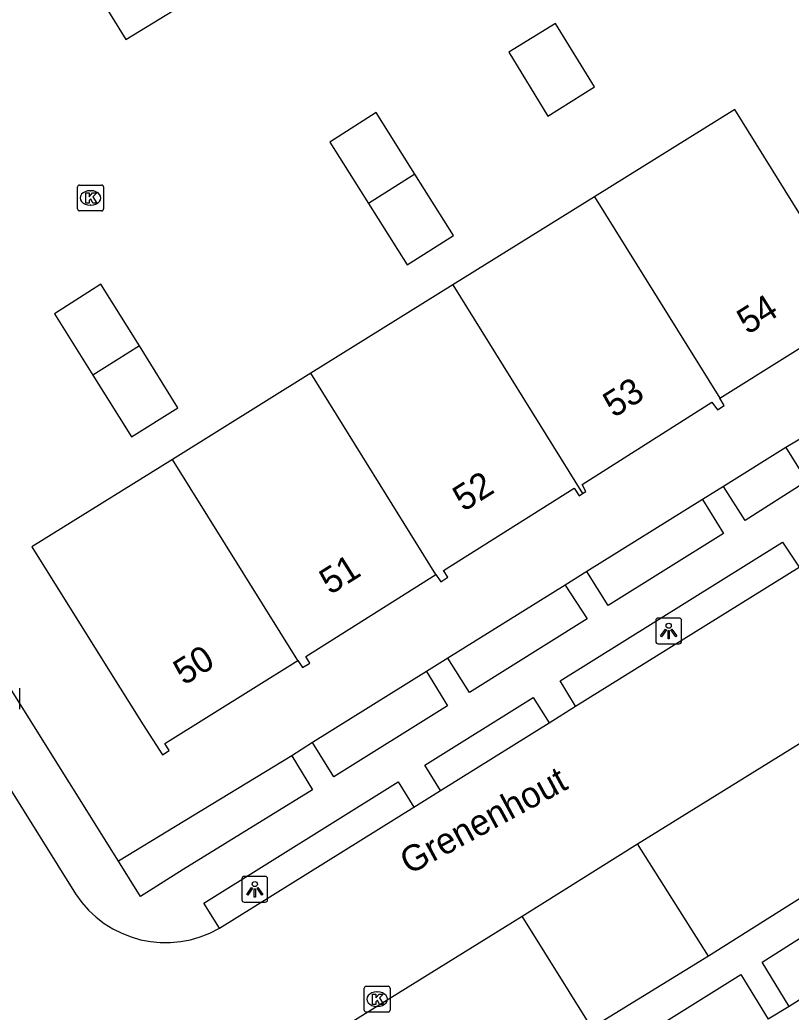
# Model space of a CAD drawing. Extents: x 159280 to 160375, y 384531 to 385872.
# Drawn here: x 159564.57 to 159594.41, y 385391.6 to 385429.99 of the extents above; entities that cross this region are included whole.
import ezdxf

# ---------------------------------------------------------------- set-up
doc = ezdxf.new("R2010")
doc.units = 0
for name, color, linetype in [('IMGEO_Groenvoorziening', 7, 'Continuous'), ('IMGEO_Kolk', 7, 'Continuous'), ('IMGEO_Lichtpunt', 7, 'Continuous'), ('IMGEO_Openbare_ruimte_label', 7, 'Continuous'), ('IMGEO_Pand', 7, 'Continuous'), ('IMGEO_Pand_nummerreeks', 7, 'Continuous'), ('IMGEO_Parkeervlak_open', 7, 'Continuous'), ('IMGEO_Rijbaan_lokaal_open', 7, 'Continuous'), ('IMGEO_Voetpad_open', 7, 'Continuous')]:
    doc.layers.add(name, color=color, linetype=linetype)

msp = doc.modelspace()

# ---------------------------------------------------------------- linework, layer by layer
at = {"layer": 'IMGEO_Groenvoorziening'}
for points in [[(159594.212, 385413.445), (159591.794, 385411.934)], [(159590.988, 385411.431), (159586.501, 385408.642)], [(159585.671, 385408.125), (159581.123, 385405.292)], [(159580.303, 385404.776), (159575.896, 385402.028)], [(159575.087, 385401.511), (159570.594, 385398.781), (159568.379, 385397.437)], [(159596.126, 385392.953), (159594.332, 385391.818)]]:
    msp.add_lwpolyline(points, dxfattribs=at)
at = {"layer": 'IMGEO_Kolk'}
for p, q in [((159566.803, 385422.675), (159566.803, 385423.527)), ((159566.878, 385423.601), (159567.73, 385423.601)), ((159567.804, 385423.527), (159567.804, 385422.675)), ((159567.291, 385423.381), (159567.316, 385423.381)), ((159567.314, 385422.821), (159567.289, 385422.821)), ((159567.73, 385422.601), (159566.878, 385422.601)), ((159577.894, 385391.675), (159577.894, 385392.527)), ((159577.969, 385392.601), (159578.821, 385392.601)), ((159578.382, 385392.381), (159578.407, 385392.381)), ((159578.895, 385392.527), (159578.895, 385391.675)), ((159578.821, 385391.601), (159577.969, 385391.601)), ((159578.405, 385391.821), (159578.38, 385391.821))]:
    msp.add_line(p, q, dxfattribs=at)
for points in [[(159566.803, 385422.675), (159566.803, 385423.527)], [(159566.878, 385423.601), (159567.73, 385423.601)], [(159567.804, 385423.527), (159567.804, 385422.675)], [(159567.124, 385423.301), (159567.247, 385423.301), (159567.247, 385423.15), (159567.377, 385423.301), (159567.541, 385423.301), (159567.395, 385423.15), (159567.548, 385422.901), (159567.396, 385422.901), (159567.311, 385423.065), (159567.247, 385422.998), (159567.247, 385422.901), (159567.124, 385422.901), (159567.124, 385423.301)], [(159567.73, 385422.601), (159566.878, 385422.601)], [(159577.894, 385391.675), (159577.894, 385392.527)], [(159577.969, 385392.601), (159578.821, 385392.601)], [(159578.215, 385392.301), (159578.338, 385392.301), (159578.338, 385392.15), (159578.468, 385392.301), (159578.632, 385392.301), (159578.486, 385392.15), (159578.639, 385391.901), (159578.487, 385391.901), (159578.402, 385392.065), (159578.338, 385391.998), (159578.338, 385391.901), (159578.215, 385391.901), (159578.215, 385392.301)], [(159578.895, 385392.527), (159578.895, 385391.675)], [(159578.821, 385391.601), (159577.969, 385391.601)]]:
    msp.add_lwpolyline(points, dxfattribs=at)
for centre, start, end in [((159566.88, 385423.525), 91.552, 178.448), ((159566.88, 385423.525), 91.552, 178.448), ((159567.728, 385423.525), 1.552, 88.448), ((159567.728, 385423.525), 1.552, 88.448), ((159566.88, 385422.677), 181.552, 268.448), ((159566.88, 385422.677), 181.552, 268.448), ((159567.728, 385422.677), 271.552, 358.448), ((159567.728, 385422.677), 271.552, 358.448), ((159577.971, 385392.525), 91.552, 178.448), ((159577.971, 385392.525), 91.552, 178.448), ((159578.819, 385392.525), 1.552, 88.448), ((159578.819, 385392.525), 1.552, 88.448), ((159577.971, 385391.677), 181.552, 268.448), ((159577.971, 385391.677), 181.552, 268.448), ((159578.819, 385391.677), 271.552, 358.448), ((159578.819, 385391.677), 271.552, 358.448)]:
    msp.add_arc(centre, 0.0765, start, end, dxfattribs=at)
for centre, major_axis, ratio, start_param, end_param in [((159567.29, 385423.101), (-0.387, 0.002), 0.722429, 4.712389, 7.853982), ((159567.315, 385423.101), (-0.39, 0.002), 0.717154, 1.570796, 4.712389), ((159578.381, 385392.101), (-0.387, 0.002), 0.722429, 4.712389, 7.853982), ((159578.406, 385392.101), (-0.39, 0.002), 0.717154, 1.570796, 4.712389)]:
    msp.add_ellipse(centre, major_axis=major_axis, ratio=ratio, start_param=start_param, end_param=end_param, dxfattribs=at)
at = {"layer": 'IMGEO_Lichtpunt'}
for p, q in [((159589.175, 385406.752), (159589.175, 385405.945)), ((159589.175, 385406.752), (159589.175, 385405.945)), ((159590.077, 385406.847), (159589.269, 385406.847)), ((159590.077, 385406.847), (159589.269, 385406.847)), ((159590.171, 385405.945), (159590.171, 385406.752)), ((159590.171, 385405.945), (159590.171, 385406.752)), ((159589.269, 385405.851), (159590.077, 385405.851)), ((159589.269, 385405.851), (159590.077, 385405.851)), ((159564.566, 385403.324), (159564.566, 385404.131)), ((159564.566, 385403.324), (159564.566, 385404.131)), ((159573.158, 385396.756), (159573.158, 385395.949)), ((159573.158, 385396.756), (159573.158, 385395.949)), ((159574.06, 385396.851), (159573.252, 385396.851)), ((159574.06, 385396.851), (159573.252, 385396.851)), ((159574.154, 385395.949), (159574.154, 385396.756)), ((159574.154, 385395.949), (159574.154, 385396.756)), ((159573.252, 385395.855), (159574.06, 385395.855)), ((159573.252, 385395.855), (159574.06, 385395.855))]:
    msp.add_line(p, q, dxfattribs=at)
for points in [[(159589.549, 385406.416), (159589.588, 385406.388), (159589.4, 385406.126), (159589.362, 385406.153), (159589.549, 385406.416)], [(159589.651, 385406.368), (159589.698, 385406.368), (159589.698, 385406.046), (159589.651, 385406.046), (159589.651, 385406.368)], [(159589.761, 385406.388), (159589.799, 385406.415), (159589.986, 385406.153), (159589.947, 385406.125), (159589.761, 385406.388)], [(159573.532, 385396.42), (159573.571, 385396.392), (159573.383, 385396.13), (159573.345, 385396.157), (159573.532, 385396.42)], [(159573.634, 385396.372), (159573.681, 385396.372), (159573.681, 385396.05), (159573.634, 385396.05), (159573.634, 385396.372)], [(159573.744, 385396.392), (159573.782, 385396.419), (159573.969, 385396.157), (159573.93, 385396.129), (159573.744, 385396.392)]]:
    msp.add_lwpolyline(points, dxfattribs=at)
for centre in [(159589.674, 385406.55), (159573.657, 385396.554)]:
    msp.add_circle(centre, 0.0994, dxfattribs=at)
for centre, start, end in [((159589.269, 385406.752), 90, 180), ((159589.269, 385406.752), 90, 180), ((159590.077, 385406.752), 0, 90), ((159590.077, 385406.752), 0, 90), ((159589.269, 385405.945), 180, 270), ((159589.269, 385405.945), 180, 270), ((159590.077, 385405.945), 270, 0), ((159590.077, 385405.945), 270, 360), ((159573.252, 385396.756), 90, 180), ((159573.252, 385396.756), 90, 180), ((159574.06, 385396.756), 0, 90), ((159574.06, 385396.756), 0, 90), ((159573.252, 385395.949), 180, 270), ((159573.252, 385395.949), 180, 270), ((159574.06, 385395.949), 270, 0), ((159574.06, 385395.949), 270, 360)]:
    msp.add_arc(centre, 0.0946, start, end, dxfattribs=at)
at = {"layer": 'IMGEO_Pand'}
for points in [[(159567.181, 385431.643), (159568.668, 385429.23), (159570.49, 385430.343), (159568.99, 385432.764)], [(159584.993, 385426.272), (159586.806, 385427.404), (159585.293, 385429.847), (159583.489, 385428.74), (159584.993, 385426.272)], [(159591.655, 385415.354), (159596.791, 385418.563), (159596.992, 385418.284), (159597.258, 385418.45), (159592.234, 385426.528), (159586.804, 385423.148)], [(159579.853, 385424.019), (159578.354, 385426.408), (159576.562, 385425.255), (159578.055, 385422.886)], [(159579.853, 385424.019), (159578.055, 385422.886)], [(159578.055, 385422.886), (159579.548, 385420.516), (159581.342, 385421.646), (159579.853, 385424.019)], [(159586.804, 385423.148), (159581.319, 385419.735)], [(159586.804, 385423.148), (159591.655, 385415.354)], [(159569.194, 385417.375), (159567.701, 385419.765), (159565.912, 385418.62), (159567.394, 385416.251)], [(159581.319, 385419.735), (159575.825, 385416.316)], [(159581.319, 385419.735), (159586.343, 385411.661)], [(159569.194, 385417.375), (159567.394, 385416.251)], [(159567.394, 385416.251), (159568.889, 385413.862), (159570.686, 385414.986), (159569.194, 385417.375)], [(159575.825, 385416.316), (159570.475, 385412.986)], [(159580.669, 385408.533), (159575.825, 385416.316)], [(159586.343, 385411.661), (159586.472, 385411.738), (159586.32, 385412.02), (159591.343, 385415.201), (159591.56, 385414.908), (159591.817, 385415.072), (159591.655, 385415.354)], [(159570.475, 385412.986), (159565.035, 385409.6), (159567.965, 385404.895), (159569.344, 385402.717), (159570.081, 385401.555), (159570.351, 385401.726), (159570.18, 385401.996), (159575.321, 385405.199)], [(159575.321, 385405.199), (159570.475, 385412.986)], [(159580.669, 385408.533), (159580.858, 385408.254), (159581.129, 385408.426), (159580.963, 385408.682), (159586.014, 385411.867), (159586.211, 385411.582), (159586.343, 385411.661)], [(159575.321, 385405.199), (159575.51, 385404.93), (159575.791, 385405.102), (159575.635, 385405.362), (159580.669, 385408.533)]]:
    msp.add_lwpolyline(points, dxfattribs=at)
at = {"layer": 'IMGEO_Parkeervlak_open'}
for points in [[(159591.213, 385393.765), (159588.467, 385398.112)], [(159586.7, 385390.996), (159584, 385395.308)]]:
    msp.add_lwpolyline(points, dxfattribs=at)
at = {"layer": 'IMGEO_Rijbaan_lokaal_open'}
for points in [[(159543.163, 385433.937), (159566.721, 385396.176)], [(159586.072, 385403.434), (159594.718, 385408.821)], [(159585.051, 385402.798), (159586.072, 385403.434)], [(159588.467, 385398.112), (159597.442, 385403.674)], [(159580.845, 385400.177), (159585.051, 385402.798)], [(159579.812, 385399.534), (159580.845, 385400.177)], [(159572.286, 385394.844), (159579.812, 385399.534)], [(159584, 385395.308), (159588.467, 385398.112)], [(159577.283, 385391.144), (159584, 385395.308)]]:
    msp.add_lwpolyline(points, dxfattribs=at)
msp.add_arc((159570.207, 385398.448), 4.16, 213.0917, 299.9869, dxfattribs=at)
at = {"layer": 'IMGEO_Voetpad_open'}
for points in [[(159568.379, 385397.437), (159557.187, 385415.316), (159544.876, 385435.092)], [(159595.036, 385413.938), (159594.212, 385413.445)], [(159594.212, 385413.445), (159595.025, 385412.138), (159592.632, 385410.619), (159591.794, 385411.934)], [(159591.794, 385411.934), (159590.988, 385411.431)], [(159590.988, 385411.431), (159591.791, 385410.12), (159587.331, 385407.33), (159586.501, 385408.642)], [(159586.072, 385403.434), (159585.47, 385404.412), (159594.081, 385409.784), (159594.718, 385408.821)], [(159586.501, 385408.642), (159585.671, 385408.125)], [(159585.671, 385408.125), (159586.515, 385406.819), (159581.963, 385403.971), (159581.123, 385405.292)], [(159581.123, 385405.292), (159580.303, 385404.776)], [(159580.303, 385404.776), (159581.11, 385403.451), (159576.714, 385400.704), (159575.896, 385402.028)], [(159580.845, 385400.177), (159580.243, 385401.157), (159584.427, 385403.769), (159585.051, 385402.798)], [(159575.896, 385402.028), (159575.087, 385401.511)], [(159575.087, 385401.511), (159575.893, 385400.195), (159570.888, 385397.114), (159569.229, 385396.079), (159568.379, 385397.437)], [(159572.286, 385394.844), (159571.689, 385395.814), (159579.212, 385400.512), (159579.812, 385399.534)], [(159600.119, 385399.374), (159591.213, 385393.765)], [(159594.332, 385391.818), (159593.291, 385393.538), (159595.062, 385394.659), (159596.126, 385392.953)], [(159591.213, 385393.765), (159586.7, 385390.996)], [(159587.842, 385387.757), (159586.797, 385389.507), (159592.467, 385393.05), (159593.53, 385391.325)], [(159594.332, 385391.818), (159593.53, 385391.325)]]:
    msp.add_lwpolyline(points, dxfattribs=at)

# ---------------------------------------------------------------- texts
at = {"layer": 'IMGEO_Openbare_ruimte_label'}
msp.add_text('Grenenhout', height=1, rotation=28.487, dxfattribs=at).set_placement((159579.631, 385396.901))
at = {"layer": 'IMGEO_Pand_nummerreeks'}
for s, rotation, p in [('54', 31.9997, (159592.726, 385417.792)), ('53', 32.3435, (159587.55, 385414.575)), ('52', 32.2346, (159581.734, 385410.942)), ('51', 32.206, (159576.573, 385407.726)), ('50', 31.9252, (159570.917, 385404.222))]:
    msp.add_text(s, height=1, rotation=rotation, dxfattribs=at).set_placement(p)

doc.saveas('drawing.dxf')
